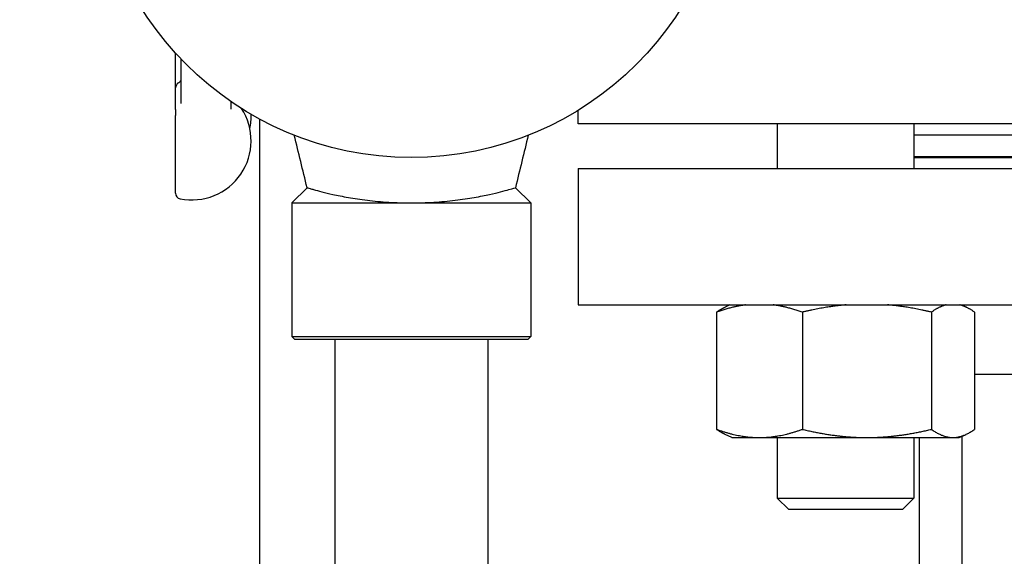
# Model space of a CAD drawing. Header units: inches. Extents: x 18 to 846, y -44 to 561.
# Tile 325 of 642: x 325.36 to 330.77, y 511.79 to 514.74. Entities that reach past the tile are written whole.
import ezdxf

# ---------------------------------------------------------------- set-up
doc = ezdxf.new("R2010")
doc.units = ezdxf.units.IN
doc.header["$LTSCALE"] = 24
doc.header["$MEASUREMENT"] = 0
doc.layers.add('Dimension (ANSI)', color=7, linetype='Continuous', lineweight=25)
doc.layers.add('Visible (ANSI)', color=7, linetype='Continuous', lineweight=30)
doc.styles.add('Note Text (ANSI)', font='tahoma.ttf')
doc.dimstyles.new('SB Fraction-16 (ANSI)', dxfattribs={"dimscale": 24, "dimtxt": 0.125, "dimasz": 0.098425, "dimexe": 0.125, "dimexo": 0.0625, "dimgap": 0.031496, "dimtad": 0, "dimtih": 1, "dimtoh": 1, "dimdec": 4, "dimrnd": 1e-08, "dimzin": 0, "dimdsep": 46, "dimlunit": 5, "dimtxsty": 'Note Text (ANSI)', "dimcen": 0.09, "dimdle": 0.393701, "dimclrd": 256, "dimclre": 256, "dimclrt": 256, "dimadec": 0, "dimazin": 3, "dimtfac": 0.96, "dimtofl": 0, "dimtmove": 0, "dimatfit": 3, "dimfxl": 1, "dimfrac": 2, "dimtolj": 1, "dimtzin": 12, "dimlwd": -1, "dimlwe": -1, "dimarcsym": 0})

# ---------------------------------------------------------------- blocks, each defined once
blk = doc.blocks.new('*D18')
at = {"layer": 'Defpoints', "color": 0, "transparency": 16777216}
for p in [(336.1784, 524.0563), (247.3595, 404.0563), (336.1784, 404.0563)]:
    blk.add_point(p, dxfattribs=at)
at = {"layer": 'Dimension (ANSI)', "transparency": 16777216}
for p, q in [((334.6784, 524.0563), (244.3595, 524.0563)), ((247.3595, 521.6941), (247.3595, 466.3747)), ((247.3595, 406.4185), (247.3595, 461.7379)), ((334.6784, 404.0563), (244.3595, 404.0563))]:
    blk.add_line(p, q, dxfattribs=at)
for points in [[(246.9658, 521.6941), (247.7532, 521.6941), (247.3595, 524.0563)], [(246.9658, 406.4185), (247.7532, 406.4185), (247.3595, 404.0563)]]:
    blk.add_solid(points, dxfattribs=at)
at = {"layer": 'Dimension (ANSI)', "transparency": 16777216, "insert": (244.292, 465.6188), "char_height": 3, "attachment_point": 1, "style": 'Note Text (ANSI)'}
blk.add_mtext('\\A1;120', dxfattribs=at)

msp = doc.modelspace()

# ---------------------------------------------------------------- linework, layer by layer
at = {"layer": 'Visible (ANSI)'}
for p, q in [((326.21439, 514.36788), (326.21439, 514.5585)), ((326.24564, 514.28205), (326.24564, 514.52501)), ((326.21439, 514.2499), (326.21439, 514.36788)), ((326.51814, 514.29337), (326.51814, 514.25034)), ((326.21439, 514.2499), (326.21439, 514.21601)), ((326.21439, 513.7895), (326.21439, 514.21601)), ((328.42689, 514.17056), (328.42689, 514.24537)), ((326.67689, 505.21992), (326.67689, 514.19627)), ((334.54689, 514.17056), (328.42689, 514.17056)), ((329.5209, 514.17056), (329.5209, 513.92556)), ((330.2709, 514.17056), (330.2709, 513.92556)), ((330.2709, 514.11056), (332.70288, 514.11056)), ((330.2709, 513.99056), (332.70288, 513.99056)), ((330.2709, 513.98556), (332.70288, 513.98556)), ((328.42689, 513.92556), (334.54689, 513.92556)), ((328.42689, 513.92556), (328.42689, 513.17556)), ((326.93709, 513.81952), (326.85314, 513.73557)), ((328.08168, 513.81952), (328.16564, 513.73557)), ((326.85314, 513.73557), (328.16564, 513.73557)), ((326.85314, 513.73557), (326.85314, 513.00119)), ((328.16564, 513.73557), (328.16564, 513.00119)), ((328.42689, 513.17556), (334.54689, 513.17556)), ((329.26017, 513.17556), (329.23402, 513.16337)), ((330.53162, 513.17556), (330.55777, 513.16337)), ((329.18696, 513.13548), (329.18696, 512.49165)), ((329.65838, 513.13548), (329.65838, 512.49165)), ((330.36732, 513.13548), (330.36732, 512.49165)), ((330.60484, 513.13548), (330.60484, 512.49165)), ((326.85314, 513.00119), (328.16564, 513.00119)), ((326.86876, 512.98557), (326.85314, 513.00119)), ((328.15001, 512.98557), (326.86876, 512.98557)), ((327.08939, 512.98557), (327.08939, 486.3708)), ((327.92939, 512.98557), (327.92939, 486.3708)), ((328.15001, 512.98557), (328.16564, 513.00119)), ((330.60484, 512.79556), (332.3964, 512.79556)), ((329.2709, 512.44656), (329.23402, 512.46376)), ((329.2709, 512.44656), (329.42267, 512.44656)), ((329.42267, 512.44656), (330.01285, 512.44656)), ((329.5209, 512.44656), (329.5209, 512.11306)), ((330.01285, 512.44656), (330.48608, 512.44656)), ((330.2709, 512.44656), (330.2709, 512.11306)), ((330.29939, 512.44656), (330.29939, 510.97931)), ((330.48608, 512.44656), (330.5209, 512.44656)), ((330.5209, 512.44656), (330.55777, 512.46376)), ((330.53689, 497.79806), (330.53689, 512.45402)), ((329.5209, 512.11306), (330.2709, 512.11306)), ((329.5834, 512.05056), (329.5209, 512.11306)), ((330.2084, 512.05056), (330.2709, 512.11306)), ((330.2084, 512.05056), (329.5834, 512.05056))]:
    msp.add_line(p, q, dxfattribs=at)
msp.add_circle((327.50939, 515.73557), 1.75, dxfattribs=at)
for centre, radius, start, end in [((326.24564, 514.36788), 0.03125, 120, 180), ((326.21439, 514.42201), 0.03125, 300, 329.41376), ((326.30439, 514.07731), 0.325, 258.46304, 33.12259), ((326.30439, 514.21013), 0.325, 348.2093, 2.28142), ((326.24564, 513.7895), 0.03125, 180, 258.46304)]:
    msp.add_arc(centre, radius, start, end, dxfattribs=at)
for points, knots in [([(326.24129, 514.40611), (326.2422, 514.40764), (326.24299, 514.40894), (326.2443, 514.41116), (326.24482, 514.41208), (326.24538, 514.41314), (326.24553, 514.41344), (326.24564, 514.41369)], [0.51351333, 0.51351333, 0.51351333, 0.51351333, 0.55704859, 0.55704859, 0.60058386, 0.60058386, 0.62260676, 0.62260676, 0.62260676, 0.62260676]), ([(326.95409, 513.81453), (326.95927, 513.81302), (326.96555, 513.81123), (326.99739, 513.80237), (327.03453, 513.79255), (327.1033, 513.77738), (327.13179, 513.77159), (327.19547, 513.76041), (327.23066, 513.75504), (327.30558, 513.74593), (327.3454, 513.7422), (327.42687, 513.73716), (327.46852, 513.73588), (327.55025, 513.73588), (327.5919, 513.73716), (327.67337, 513.7422), (327.7132, 513.74593), (327.78812, 513.75504), (327.8233, 513.76041), (327.88698, 513.77159), (327.91547, 513.77738), (327.98424, 513.79255), (328.02139, 513.80237), (328.07011, 513.81594), (328.08168, 513.81952), (328.08168, 513.81952)], [0.3885394, 0.3885394, 0.3885394, 0.3885394, 0.5606588, 0.5606588, 1.1213177, 1.1213177, 1.4327287, 1.4327287, 1.7441397, 1.7441397, 2.0555507, 2.0555507, 2.3669617, 2.3669617, 2.6783727, 2.6783727, 2.9897837, 2.9897837, 3.3011947, 3.3011947, 3.6126057, 3.6126057, 4.1732646, 4.1732646, 4.7339234, 4.7339234, 4.7339234, 4.7339234])]:
    msp.add_open_spline(points, degree=3, knots=knots, dxfattribs=at)
for points in [[(326.93709, 513.81952), (326.91373, 513.91566), (326.89005, 514.01172), (326.86669, 514.10786)], [(328.15208, 514.10786), (328.12863, 514.01174), (328.10513, 513.91564), (328.08168, 513.81952)], [(326.93709, 513.81952), (326.93709, 513.81952), (326.94265, 513.8178), (326.95409, 513.81453)]]:
    msp.add_open_spline(points, degree=3, dxfattribs=at)
for points, weights in [([(329.34672, 513.17556), (329.2719, 513.16579), (329.18696, 513.13548)], [1.01693131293, 1.02520879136, 1]), ([(329.65838, 513.13548), (329.57344, 513.16579), (329.49862, 513.17556)], [1, 1.02520879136, 1.01693131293]), ([(329.89864, 513.17556), (329.78612, 513.16579), (329.65838, 513.13548)], [1.01693131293, 1.02520879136, 1]), ([(330.36732, 513.13548), (330.23958, 513.16579), (330.12706, 513.17556)], [1, 1.02520879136, 1.01693131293]), ([(330.44781, 513.17556), (330.41012, 513.16579), (330.36732, 513.13548)], [1.01693131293, 1.02520879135, 1]), ([(330.60484, 513.13548), (330.56204, 513.16579), (330.52434, 513.17556)], [1, 1.02520879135, 1.01693131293]), ([(329.18696, 513.13548), (329.21151, 513.15287), (329.23402, 513.16337)], [1, 1.01430807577, 1.01782854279]), ([(329.18696, 512.49165), (329.31327, 512.44656), (329.42267, 512.44656)], [1, 1.0379548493, 1]), ([(329.23402, 512.46376), (329.21151, 512.47426), (329.18696, 512.49165)], [1.01782854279, 1.01430807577, 1]), ([(329.42267, 512.44656), (329.53206, 512.44656), (329.65838, 512.49165)], [1, 1.0379548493, 1]), ([(329.65838, 512.49165), (329.84834, 512.44656), (330.01285, 512.44656)], [1, 1.0379548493, 1]), ([(330.01285, 512.44656), (330.17736, 512.44656), (330.36732, 512.49165)], [1, 1.0379548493, 1]), ([(330.36732, 512.49165), (330.43096, 512.44656), (330.48608, 512.44656)], [1, 1.0379548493, 1]), ([(330.48608, 512.44656), (330.54119, 512.44656), (330.60484, 512.49165)], [1, 1.0379548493, 1])]:
    msp.add_rational_spline(points, weights, degree=2, dxfattribs=at)

# ---------------------------------------------------------------- dimensions: what is measured, and where the dimension line sits
at = {"layer": 'Dimension (ANSI)'}
dim = msp.add_linear_dim(base=(247.35953, 404.0563), p1=(336.17843, 524.0563), p2=(336.17843, 404.0563), angle=90, dimstyle='SB Fraction-16 (ANSI)', override={"dimgap": 0.031496, "dimdec": 4, "dimtol": 0, "dimlim": 0, "dimtp": 0, "dimtm": 0, "dimtdec": 2, "dimatfit": 1}, dxfattribs=at)
dim.commit()
dim.dimension.update_dxf_attribs({"geometry": '*D18', "text_midpoint": (247.35953, 464.0563), "dimtype": 160})

doc.saveas('drawing.dxf')
